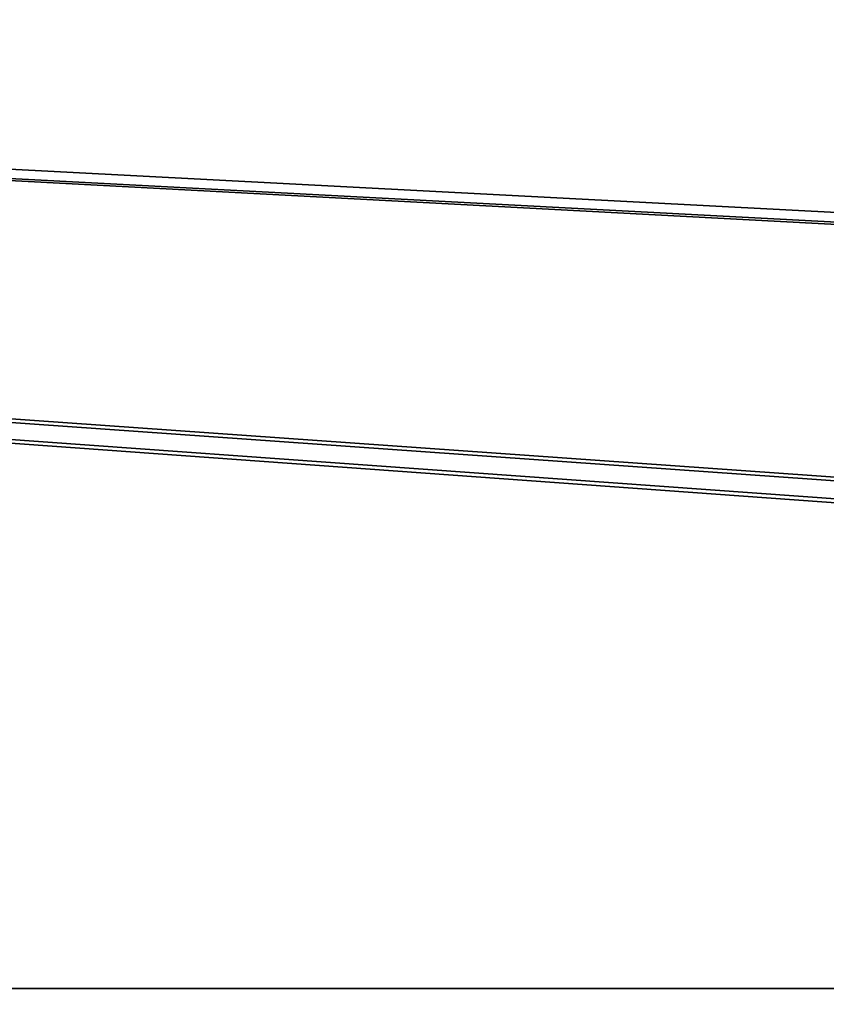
# Model space of a CAD drawing. Header units: millimetres. Extents: x -603 to 3703, y -115 to 249.
# Tile 484 of 656: x 1442 to 1466, y 22 to 52. Entities that reach past the tile are written whole.
import ezdxf

# ---------------------------------------------------------------- set-up
doc = ezdxf.new("R2010")
doc.units = ezdxf.units.MM
doc.layers.add('152', color=7, linetype='Continuous', true_color=0xffffff)

# ---------------------------------------------------------------- blocks, each defined once
blk = doc.blocks.new('UG_SURFACE_002')
at = {"layer": '152', "color": 252, "linetype": 'Continuous', "lineweight": 35}
for points in [[(2165, -13.3, 2212.25), (2165, 230.4, 2212.25), (835, 230.4, 2212.25), (835, -13.3, 2212.25)], [(985, -13.3, 2062.25), (985, 230.4, 2062.25), (2015, 230.4, 2062.25), (2015, -13.3, 2062.25)]]:
    blk.add_3dface(points, dxfattribs=at)
blk = doc.blocks.new('UG_SURFACE_111')
at = {"layer": '152', "color": 7, "linetype": 'Continuous', "lineweight": 35}
for points in [[(1958.65, 11.15, 2003.9), (1958.65, 229.15, 2003.9), (1041.35, 229.15, 2003.9), (1041.35, 11.15, 2003.9)], [(1041.5, 11.15, 2003.75), (1041.5, 229.15, 2003.75), (1958.5, 229.15, 2003.75), (1958.5, 11.15, 2003.75)]]:
    blk.add_3dface(points, dxfattribs=at)
blk = doc.blocks.new('UG_SURFACE_112')
at = {"layer": '152', "color": 41, "linetype": 'Continuous', "lineweight": 35}
for points in [[(1958.65, 229.15, 2003.9), (1958.65, 11.15, 2003.9), (1041.35, 11.15, 2003.9), (1041.35, 229.15, 2003.9)], [(1972.5, 19, 2017.75), (1972.5, 71, 2017.75), (1027.5, 71, 2017.75), (1027.5, 19, 2017.75)]]:
    blk.add_3dface(points, dxfattribs=at)
blk = doc.blocks.new('UG_SURFACE_128')
at = {"layer": '152', "color": 252, "linetype": 'Continuous', "lineweight": 35}
for points in [[(1328.7, 22.801, 2020.25), (1671.3, 22.801, 2020.25), (1026, 69.5, 2020.25)], [(1974, 69.5, 2020.25), (1026, 69.5, 2020.25), (1671.3, 22.801, 2020.25), (1673.8, 22.801, 2020.25)], [(1026, 69.5, 2018.75), (1908.8, 22.801, 2018.75), (1906.3, 22.801, 2018.75)], [(1026, 69.5, 2018.75), (1685.2, 22.801, 2018.75), (1673.8, 22.801, 2018.75)], [(1026, 69.5, 2018.75), (1920.2, 22.801, 2018.75), (1908.8, 22.801, 2018.75)], [(1906.3, 22.801, 2018.75), (1687.7, 22.801, 2018.75), (1026, 69.5, 2018.75)], [(1687.7, 22.801, 2018.75), (1685.2, 22.801, 2018.75), (1026, 69.5, 2018.75)], [(1026, 69.5, 2018.75), (1671.3, 22.801, 2018.75), (1328.7, 22.801, 2018.75)], [(1673.8, 22.801, 2018.75), (1671.3, 22.801, 2018.75), (1026, 69.5, 2018.75)], [(1026, 69.5, 2018.75), (1974, 69.5, 2018.75), (1922.7, 22.801, 2018.75), (1920.2, 22.801, 2018.75)], [(1328.7, 22.801, 2020.25), (1328.7, 18.08, 2020.25), (1671.3, 18.08, 2020.25), (1671.3, 22.801, 2020.25)], [(1328.7, 22.801, 2018.75), (1465.24, 18.08, 2018.75), (1395.72, 18.08, 2018.75)], [(1328.7, 22.801, 2018.75), (1671.3, 22.801, 2018.75), (1534.76, 18.08, 2018.75), (1465.24, 18.08, 2018.75)]]:
    blk.add_3dface(points, dxfattribs=at)
blk = doc.blocks.new('UG_SURFACE_152')
at = {"layer": '152', "color": 252, "linetype": 'Continuous', "lineweight": 35}
for points in [[(1023.5, -30.22, 2021.75), (1976.5, -30.22, 2021.75), (1976.5, 62.62, 2021.75), (1023.5, 62.62, 2021.75)], [(1025, -30.22, 2020.25), (1025, 62.62, 2020.25), (1975, 62.62, 2020.25), (1975, -30.22, 2020.25)]]:
    blk.add_3dface(points, dxfattribs=at)

msp = doc.modelspace()

# ---------------------------------------------------------------- block references
at = {"layer": '152', "color": 252, "linetype": 'Continuous', "lineweight": -3, "true_color": 0x939598}
for name in ['UG_SURFACE_111', 'UG_SURFACE_002', 'UG_SURFACE_112', 'UG_SURFACE_152', 'UG_SURFACE_128']:
    msp.add_blockref(name, (0, 0), dxfattribs=at)

doc.saveas('drawing.dxf')
